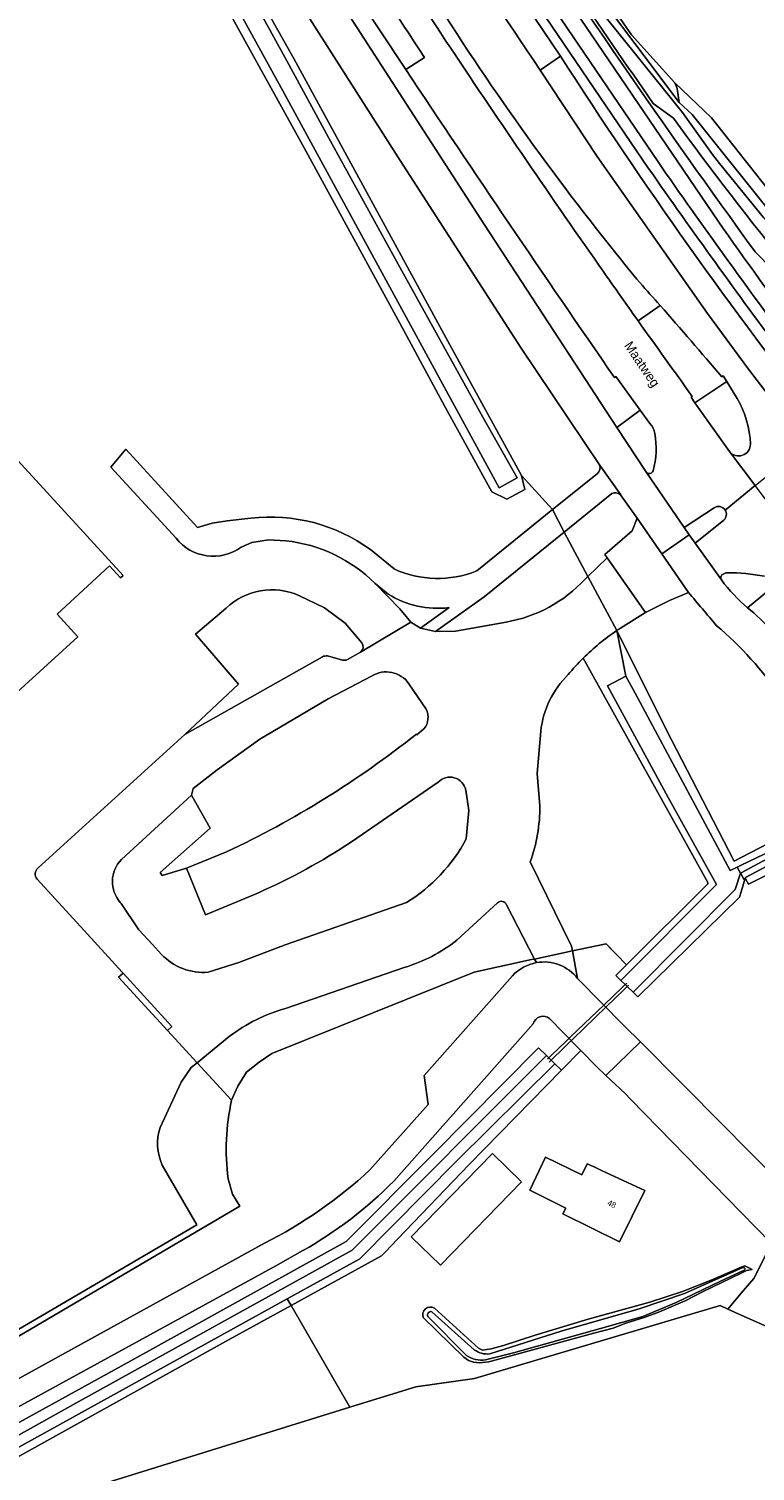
# Model space of a CAD drawing. Header units: metres. Extents: x 151448 to 154749, y 463108 to 465296.
# Tile 384 of 449: x 153906 to 154002, y 464596 to 464786. Entities that reach past the tile are written whole.
import ezdxf
from ezdxf.enums import TextEntityAlignment as Align

# ---------------------------------------------------------------- set-up
doc = ezdxf.new("R2010")
doc.units = ezdxf.units.M
for name, color, linetype, lineweight in [('B-PV-GR-BEPLANTING_CULTUUR_BODEMBEDEKKER-GV', 253, 'Continuous', 9), ('B-PV-GR-BEPLANTING_CULTUUR_BOSPLANTSOEN-GV', 253, 'Continuous', 9), ('B-PV-GR-GRAS-GV', 253, 'Continuous', 9), ('B-PV-GR-GROENVOORZIENING-GV', 253, 'Continuous', 9), ('B-PV-GR-HAAG-GV', 253, 'Continuous', 9), ('B-PV-IE-TERREINAFSCHEIDING_KUNSTMATIG_HEKWERK-G', 253, 'Continuous', 9), ('B-PV-IE-TERREINAFSCHEIDING_KUNSTMATIG_MUUR-G', 253, 'Continuous', 9), ('B-PV-KW-KUNSTWERK_DUIKER-G', 253, 'Continuous', 9), ('B-PV-OG-BEBOUWING-GV', 1, 'Continuous', 9), ('B-PV-OG-BEBOUWING-T18', 2, 'Continuous', 9), ('B-PV-OG-TERREIN_BEGROEID-GV', 253, 'Continuous', 9), ('B-PV-OG-TERREIN_ERF-GV', 253, 'Continuous', 9), ('B-PV-OG-TERREIN_OEVER-GV', 253, 'Continuous', 9), ('B-PV-OG-TOPOGRAFIE-T18', 2, 'Continuous', 9), ('B-PV-OG-WATER-GV', 253, 'Continuous', 9), ('B-PV-OG-WATER_SLOOT-GV', 253, 'Continuous', 9), ('B-PV-VH-GESLOTENVERHARDING_ASFALT-GV', 253, 'Continuous', 9), ('B-PV-VH-GESLOTENVERHARDING_BETON-GV', 253, 'Continuous', 9), ('B-PV-VH-HALFVERHARDING_GRAVEL-GV', 253, 'Continuous', 9), ('B-PV-VH-OPENVERHARDING_BETONELEMENT-GV', 253, 'Continuous', 9), ('B-PV-VH-OPENVERHARDING_BETONSTRAATSTEEN-GV', 253, 'Continuous', 9)]:
    doc.layers.add(name, color=color, linetype=linetype, lineweight=lineweight)
doc.styles.add('Drong', font='txt', dxfattribs={"height": 1.8})

msp = doc.modelspace()

# ---------------------------------------------------------------- linework, layer by layer
at = {"layer": 'B-PV-GR-BEPLANTING_CULTUUR_BODEMBEDEKKER-GV', "flags": 128}
msp.add_lwpolyline([(154017.357, 464614.869), (154013.509, 464617.765), (154008.355, 464622.082), (154005.912, 464624.374), (154003.98, 464626.345), (154001.655, 464621.752), (154000, 464619.799), (153998.245, 464617.728), (154000, 464616.947), (154016.603, 464609.56)], dxfattribs=at)
msp.add_lwpolyline([(153948.589, 464604.816), (153940.851, 464618.204), (153932.718, 464613.746), (153892.226, 464591.248), (153885.438, 464586.838), (153882.295, 464584.25)], close=True, dxfattribs=at)
at = {"layer": 'B-PV-GR-BEPLANTING_CULTUUR_BOSPLANTSOEN-GV', "flags": 128}
for points in [[(153973.093, 464663.281), (153972.847, 464663.758), (153972.445, 464663.672), (153964.925, 464662.035), (153938.327, 464651.32), (153936.645, 464650.188), (153934.982, 464648.896), (153933.845, 464647.052), (153933.037, 464645.179)], [(153951.216, 464636.02), (153958.871, 464644.619), (153958.362, 464648.459), (153969.937, 464661.552)], [(153932.594, 464634.863), (153933.155, 464632.845), (153934.129, 464631.249), (153877.515, 464597.991), (153854.022, 464582.904), (153824.528, 464564.059), (153818.117, 464565.029), (153817.902, 464563.634), (153821.39, 464563.09), (153823.807, 464562.713), (153829.863, 464561.753), (153853.732, 464577.269), (153854.53, 464579.84), (153866.787, 464588.03), (153869.507, 464587.518), (153876.957, 464592.253)], [(153899.466, 464605.532), (153937.344, 464626.377)]]:
    msp.add_lwpolyline(points, dxfattribs=at)
at = {"layer": 'B-PV-GR-BEPLANTING_CULTUUR_BOSPLANTSOEN-GV'}
for points in [[(153969.937, 464661.552, -0.1644044), (153973.093, 464663.281)], [(153933.037, 464645.179, 0.0879177), (153932.594, 464634.863)], [(153937.344, 464626.377, 0.0688484), (153951.216, 464636.02)]]:
    msp.add_lwpolyline(points, format="xyb", dxfattribs=at)
at = {"layer": 'B-PV-GR-GRAS-GV', "flags": 128}
msp.add_lwpolyline([(153979.5, 464794.084), (153985.575, 464785.275), (153991.288, 464778.968), (153996.086, 464774.341), (154009.17, 464757.828), (154025.403, 464738.648), (154038.708, 464724.793), (154050.347, 464713.11), (154065.254, 464697.174), (154065.645, 464696.195), (154065.594, 464695.748), (154065.156, 464695.422), (154065.318, 464694.935), (154066.749, 464696.534), (154077.509, 464707.066), (154081.525, 464713.096), (154097.813, 464734.364), (154120.579, 464783.401), (154124.531, 464795.1)], dxfattribs=at)
at = {"layer": 'B-PV-GR-GROENVOORZIENING-GV', "flags": 128}
for points in [[(153968.675, 464807.279), (153991.86, 464776.367), (153991.593, 464778.21), (153991.288, 464778.968), (153985.575, 464785.275), (153979.5, 464794.084), (153968.487, 464808.902), (153962.247, 464817.449)], [(153987.833, 464767.719), (153963.916, 464802.991), (153962.713, 464802.211), (153963.251, 464801.4), (153963.421, 464801.526), (153976.261, 464782.452)], [(153955.916, 464780.725), (153948.649, 464791.729), (153948.791, 464791.867), (153948.312, 464792.626), (153946.233, 464791.314), (153966.253, 464760.297), (153983.662, 464733.664), (153986.736, 464735.911), (153983.539, 464740.332), (153983.367, 464740.205)], [(154015.702, 464697.747), (154004.765, 464711.923), (154004.913, 464712.043), (154004.319, 464712.847), (154000.842, 464709.927), (154001.676, 464709.276)]]:
    msp.add_lwpolyline(points, dxfattribs=at)
at = {"layer": 'B-PV-GR-GROENVOORZIENING-GV'}
for points in [[(153976.261, 464782.452, 0.0231355), (154011.051, 464733.433)], [(153983.367, 464740.205, -0.0047545), (153955.916, 464780.725)], [(154005.565, 464743.084, -0.0077707), (153987.833, 464767.719)], [(154001.676, 464709.276, -0.0457175), (154008.047, 464702.041)]]:
    msp.add_lwpolyline(points, format="xyb", dxfattribs=at)
at = {"layer": 'B-PV-GR-GROENVOORZIENING-GV', "flags": 128}
msp.add_lwpolyline([(153993.538, 464774.805), (154005.705, 464759.651), (154023.033, 464739.445), (154045.173, 464715.724), (154063.759, 464697.014), (154064.523, 464696.383), (154065.156, 464695.422), (154065.594, 464695.748), (154065.645, 464696.195), (154065.254, 464697.174), (154050.347, 464713.11), (154038.708, 464724.793), (154025.403, 464738.648), (154009.17, 464757.828), (153996.086, 464774.341), (153991.288, 464778.968), (153991.593, 464778.21), (153991.86, 464776.367)], close=True, dxfattribs=at)
at = {"layer": 'B-PV-GR-HAAG-GV', "flags": 128}
for points in [[(153987.833, 464767.719), (153963.916, 464802.991), (153962.713, 464802.211), (153963.251, 464801.4), (153963.421, 464801.526), (153976.261, 464782.452)], [(153955.916, 464780.725), (153948.649, 464791.729), (153948.791, 464791.867), (153948.312, 464792.626), (153946.233, 464791.314), (153966.253, 464760.297), (153983.662, 464733.664), (153986.736, 464735.911), (153983.539, 464740.332), (153983.367, 464740.205)], [(154015.702, 464697.747), (154004.765, 464711.923), (154004.913, 464712.043), (154004.319, 464712.847), (154000.842, 464709.927), (154001.676, 464709.276)]]:
    msp.add_lwpolyline(points, dxfattribs=at)
at = {"layer": 'B-PV-GR-HAAG-GV'}
for points in [[(153976.261, 464782.452, 0.0231355), (154011.051, 464733.433)], [(153983.367, 464740.205, -0.0047545), (153955.916, 464780.725)], [(154005.565, 464743.084, -0.0077707), (153987.833, 464767.719)], [(154001.676, 464709.276, -0.0457175), (154008.047, 464702.041)]]:
    msp.add_lwpolyline(points, format="xyb", dxfattribs=at)
at = {"layer": 'B-PV-IE-TERREINAFSCHEIDING_KUNSTMATIG_HEKWERK-G', "flags": 128}
for points in [[(153983.02, 464664.964), (153982.249, 464665.765), (153977.823, 464664.82)], [(153972.847, 464663.758), (153972.445, 464663.672), (153964.925, 464662.035), (153938.327, 464651.32), (153936.645, 464650.188), (153934.982, 464648.896), (153933.845, 464647.052), (153933.037, 464645.179)], [(153977.823, 464664.82), (153972.847, 464663.758)], [(153924.607, 464654.34), (153918.151, 464661.355)], [(153928.492, 464650.118), (153924.607, 464654.34)], [(153933.037, 464645.179), (153928.492, 464650.118)], [(153932.594, 464634.863), (153933.155, 464632.845), (153934.129, 464631.249), (153877.515, 464597.991), (153854.022, 464582.904), (153824.528, 464564.059), (153818.117, 464565.029), (153817.902, 464563.634)], [(153998.245, 464617.728), (153997.22, 464618.184), (153964.94, 464608.591)], [(154000, 464616.947), (153998.245, 464617.728)], [(154020.384, 464607.877), (154016.603, 464609.56), (154000, 464616.947)], [(153957.264, 464607.507), (153882.295, 464584.25), (153839.089, 464556.991)]]:
    msp.add_lwpolyline(points, dxfattribs=at)
at = {"layer": 'B-PV-IE-TERREINAFSCHEIDING_KUNSTMATIG_HEKWERK-G'}
msp.add_lwpolyline([(153933.037, 464645.179, 0.0879177), (153932.594, 464634.863)], format="xyb", dxfattribs=at)
at = {"layer": 'B-PV-IE-TERREINAFSCHEIDING_KUNSTMATIG_MUUR-G', "flags": 128}
msp.add_lwpolyline([(153932.467, 464721.393), (153930.486, 464721.087), (153928.558, 464720.489), (153919.144, 464730.807)], dxfattribs=at)
at = {"layer": 'B-PV-KW-KUNSTWERK_DUIKER-G', "flags": 128}
for points in [[(153981.994, 464657.742), (153984.409, 464660.048), (153984.764, 464660.387)], [(153982.264, 464657.469), (153984.665, 464659.79), (153985.024, 464660.137)], [(153984.764, 464660.387), (153984.964, 464660.578)], [(153985.024, 464660.137), (153985.203, 464660.31)], [(153977.612, 464653.557), (153981.994, 464657.742)], [(153977.9, 464653.251), (153982.264, 464657.469)], [(153974.702, 464650.778), (153974.98, 464651.043), (153976.115, 464652.127), (153976.813, 464652.794), (153977.612, 464653.557)], [(153975.02, 464650.468), (153975.3, 464650.739), (153976.43, 464651.831), (153977.123, 464652.5), (153977.9, 464653.251)], [(153974.545, 464650.628), (153974.702, 464650.778)], [(153974.754, 464650.211), (153975.02, 464650.468)]]:
    msp.add_lwpolyline(points, dxfattribs=at)
at = {"layer": 'B-PV-OG-BEBOUWING-GV', "flags": 128}
msp.add_lwpolyline([(153899.353, 464693.852), (153912.818, 464706.125), (153910.123, 464709.081), (153916.993, 464715.457), (153918.455, 464713.874), (153918.779, 464714.177), (153904.474, 464729.821)], dxfattribs=at)
for points in [[(153971.144, 464634.473), (153967.329, 464638.189), (153956.65, 464627.225), (153960.465, 464623.509)], [(153976.579, 464630.273), (153984.008, 464626.575), (153987.357, 464633.301), (153981.666, 464635.954), (153980.748, 464636.382), (153979.762, 464636.842), (153979.067, 464635.394), (153974.289, 464637.684), (153972.221, 464633.37), (153976.942, 464631.001)]]:
    msp.add_lwpolyline(points, close=True, dxfattribs=at)
at = {"layer": 'B-PV-OG-TERREIN_BEGROEID-GV', "flags": 128}
for points in [[(153981.402, 464728.736), (153971.084, 464744.088), (153955.202, 464768.731), (153938.163, 464795.532), (153929.054, 464810.156), (153927.659, 464812.396), (153921.456, 464822.559), (153919.47, 464825.081), (153916.473, 464823.526), (153913.728, 464821.989)], [(153918.83, 464821.971), (153941.26, 464782.077), (153961.452, 464744.979), (153971.121, 464727.322), (153975.219, 464722.843), (153981.071, 464727.57)], [(153966.104, 464806.277), (153996.961, 464760.771)], [(153989.346, 464749.695), (153986.472, 464747.653)], [(153986.472, 464747.653), (153989.346, 464749.695)], [(153993.58, 464737.729), (153993.417, 464737.621), (153993.925, 464736.903), (153998.122, 464739.672), (153997.65, 464740.441), (153997.445, 464740.314)], [(153982.993, 464724.955), (153976.752, 464719.897)], [(153976.752, 464719.897), (153979.856, 464714.061), (153982.369, 464716.493), (153982.095, 464716.948), (153985.675, 464720.038), (153986.312, 464721.724), (153984.134, 464724.792)], [(153993.062, 464711.945), (153990.587, 464710.889), (153987.407, 464709.326), (153984.137, 464707.264)], [(153983.644, 464706.937), (153990.134, 464693.933), (153999.074, 464676.635), (154000, 464677.116), (154009.704, 464682.148), (154011.877, 464682.506), (154014.082, 464680.69), (154038.245, 464647.554), (154044.8, 464638.712)], [(154009.466, 464679.229), (154000.564, 464674.461), (154000.573, 464674.305), (154000.951, 464673.598), (154007.594, 464676.871)], [(153972.682, 464655.237), (153954.337, 464634.556)], [(153978.922, 464651.742), (153978.585, 464652.084), (153974.814, 464655.915)], [(153878.895, 464589.698), (153825.994, 464555.292), (153826.216, 464554.96), (153826.954, 464553.807), (153889.604, 464594.314), (153919.795, 464610.942), (153948.08, 464626.616), (153959.451, 464637.996), (153973.372, 464652.075), (153974.412, 464651.061), (153974.702, 464650.778), (153975.02, 464650.468), (153975.514, 464649.985), (153976.366, 464649.153), (153978.922, 464651.742)], [(153942.396, 464625.416), (153938.849, 464623.415), (153901.124, 464602.768)]]:
    msp.add_lwpolyline(points, dxfattribs=at)
at = {"layer": 'B-PV-OG-TERREIN_BEGROEID-GV'}
for points in [[(153940.082, 464817.563, 0.0078766), (153961.207, 464784.459)], [(154001.834, 464756.725, -0.0116749), (153967.197, 464806.981)], [(153983.542, 464756.551, -0.0302267), (153958.207, 464792.385)], [(153961.207, 464784.459, 0.0062742), (153981.304, 464754.983)], [(153996.961, 464760.771, 0.0079178), (154008, 464745.526)], [(153981.304, 464754.983, 0.0016075), (153986.472, 464747.653)], [(153986.682, 464752.69, -0.0032653), (153983.542, 464756.551)], [(153989.346, 464749.695, 0.0019475), (153986.682, 464752.69)], [(153997.445, 464740.314, 0.0056098), (153989.346, 464749.695)], [(153986.472, 464747.653, 0.0022284), (153993.58, 464737.729)], [(153981.071, 464727.57, 0.3011101), (153981.402, 464728.736)], [(153984.134, 464724.792, 0.3234356), (153982.993, 464724.955)], [(153996.72, 464707.627, 0.006288), (153993.062, 464711.945)], [(154005.227, 464698.208, 0.0669446), (153996.72, 464707.627)], [(153984.137, 464707.264, 0.0051603), (153983.644, 464706.937)], [(153974.814, 464655.915, 0.5600774), (153972.682, 464655.237)], [(153954.337, 464634.556, -0.0700554), (153942.396, 464625.416)]]:
    msp.add_lwpolyline(points, format="xyb", dxfattribs=at)
at = {"layer": 'B-PV-OG-TERREIN_ERF-GV', "flags": 128}
for points in [[(153965.247, 464714.789), (153975.219, 464722.843), (153971.121, 464727.322), (153971.585, 464725.474), (153969.224, 464724.217), (153967.248, 464725.198), (153961.054, 464736.389), (153955.128, 464747.371), (153942.564, 464770.404), (153925.873, 464800.657), (153919.218, 464812.925), (153916.502, 464817.663), (153916.46, 464817.399), (153915.087, 464819.705), (153913.728, 464821.989), (153907.857, 464831.851), (153875.244, 464813.826)], [(153935.576, 464721.711), (153932.467, 464721.393), (153930.486, 464721.087), (153928.558, 464720.489), (153919.144, 464730.807), (153917.164, 464728.428), (153925.733, 464719.088)], [(153925.733, 464719.088), (153917.164, 464728.428), (153919.144, 464730.807), (153928.558, 464720.489), (153930.486, 464721.087), (153932.467, 464721.393), (153935.576, 464721.711)], [(153904.474, 464729.821), (153918.779, 464714.177), (153918.455, 464713.874), (153916.993, 464715.457), (153910.123, 464709.081), (153912.818, 464706.125), (153899.353, 464693.852)], [(153961.617, 464709.961), (153957.85, 464707.273), (153959.845, 464706.806), (153966.22, 464711.363), (153976.752, 464719.897), (153975.219, 464722.843), (153965.247, 464714.789)], [(153934.285, 464717.922), (153935.692, 464718.527), (153937.874, 464718.863), (153940.171, 464718.75)], [(153940.171, 464718.75), (153937.874, 464718.863), (153935.692, 464718.527), (153934.285, 464717.922)], [(153979.486, 464713.703), (153979.856, 464714.061), (153976.752, 464719.897), (153966.22, 464711.363), (153959.845, 464706.806), (153962.473, 464706.881), (153969.137, 464708.059)], [(153954.38, 464715.047), (153951.293, 464717.582)], [(153951.293, 464717.582), (153954.38, 464715.047)], [(153949.978, 464704.114), (153956.583, 464708.064), (153955.133, 464709.78), (153951.886, 464713.135)], [(153951.886, 464713.135), (153953.623, 464711.721)], [(153951.886, 464713.135), (153955.133, 464709.78), (153956.583, 464708.064), (153957.85, 464707.273), (153961.617, 464709.961)], [(153953.623, 464711.721), (153951.886, 464713.135)], [(153983.644, 464706.937), (153983.638, 464706.949), (153979.856, 464714.061), (153979.486, 464713.703)], [(153950.163, 464705.345), (153947.94, 464707.911), (153945.254, 464709.927), (153941.877, 464711.571)], [(153941.877, 464711.571), (153945.254, 464709.927), (153947.94, 464707.911), (153950.163, 464705.345)], [(153907.598, 464675.726), (153926.889, 464693.279), (153933.93, 464699.916), (153928.273, 464706.476), (153932.306, 464709.909)], [(153932.306, 464709.909), (153928.273, 464706.476), (153933.93, 464699.916), (153926.889, 464693.279), (153944.959, 464703.504)], [(153969.137, 464708.059), (153962.473, 464706.881), (153959.845, 464706.806), (153957.85, 464707.273), (153956.583, 464708.064), (153949.978, 464704.114), (153948.251, 464703.126)], [(153944.959, 464703.504), (153926.889, 464693.279), (153907.598, 464675.726)], [(153945.63, 464703.625), (153947.592, 464703.067)], [(153947.592, 464703.067), (153945.63, 464703.625)], [(153948.251, 464703.126), (153949.978, 464704.114)], [(153984.916, 464662.994), (153995.621, 464673.626), (153995.621, 464673.834), (153979.242, 464703.312)], [(153918.564, 464676.829), (153927.748, 464685.298), (153927.987, 464686.157), (153931.121, 464688.646), (153936.734, 464692.685), (153945.711, 464697.968), (153951.423, 464700.946)], [(153951.423, 464700.946), (153945.711, 464697.968), (153936.734, 464692.685), (153931.121, 464688.646), (153927.987, 464686.157), (153927.748, 464685.298)], [(153958.582, 464696.616), (153956.322, 464699.94)], [(153956.322, 464699.94), (153958.582, 464696.616)], [(153957.321, 464693.341), (153957.394, 464693.221), (153958.301, 464694.016)], [(153958.301, 464694.016), (153957.394, 464693.221), (153957.321, 464693.341)], [(153973.556, 464683.88), (153973.207, 464688.137), (153973.67, 464693.73)], [(153973.67, 464693.73), (153973.207, 464688.137), (153973.556, 464683.88)], [(153948.78, 464679.169), (153960.179, 464687.004)], [(153960.179, 464687.004), (153948.78, 464679.169)], [(153936.584, 464672.477), (153929.61, 464669.575), (153927.113, 464675.708), (153923.926, 464674.743), (153923.663, 464675.115), (153930.211, 464680.948), (153927.748, 464685.298), (153918.564, 464676.829)], [(153927.748, 464685.298), (153930.211, 464680.948), (153923.663, 464675.115), (153923.926, 464674.743), (153927.113, 464675.708), (153932.363, 464677.846)], [(153963.798, 464685.971), (153964.213, 464683.28), (153963.879, 464679.538)], [(153963.879, 464679.538), (153964.213, 464683.28), (153963.798, 464685.971)], [(153932.363, 464677.846), (153927.113, 464675.708), (153929.61, 464669.575), (153936.584, 464672.477)], [(153969.153, 464670.902), (153972.847, 464663.758), (153977.823, 464664.82), (153977.699, 464665.467), (153972.286, 464676.541)], [(153972.286, 464676.541), (153977.699, 464665.467), (153977.823, 464664.82), (153982.249, 464665.765), (153984.916, 464662.994)], [(154007.594, 464676.871), (154000.951, 464673.598), (154000.573, 464674.305), (154000.564, 464674.461), (154000.447, 464674.072), (154000, 464672.593), (153999.791, 464671.9), (153986.412, 464658.793), (153985.784, 464659.401), (153985.024, 464660.137), (153984.764, 464660.387), (153984.18, 464660.953), (153983.512, 464661.6), (153984.916, 464662.994), (153982.249, 464665.765), (153977.823, 464664.82), (153978.512, 464661.204), (153978.576, 464661.12), (153984.673, 464654.948), (153986.748, 464652.861), (153997.687, 464641.853), (153998.41, 464641.121), (154000, 464639.511), (154007.786, 464631.73)], [(153907.495, 464674.266), (153914.09, 464667.036), (153918.667, 464662.019), (153918.793, 464661.88), (153925.188, 464654.87), (153924.607, 464654.34), (153928.492, 464650.118), (153932.734, 464653.561)], [(153923.634, 464641.606), (153926.41, 464647.559), (153927.706, 464649.48), (153928.492, 464650.118), (153924.607, 464654.34), (153918.151, 464661.355), (153918.793, 464661.88), (153918.667, 464662.019), (153914.09, 464667.036), (153907.495, 464674.266)], [(153923.838, 464664.362), (153922.635, 464665.665), (153920.855, 464667.591), (153918.514, 464671.042), (153918.409, 464671.196)], [(153918.409, 464671.196), (153918.514, 464671.042), (153920.855, 464667.591), (153922.635, 464665.665), (153923.838, 464664.362)], [(153932.734, 464653.561), (153928.492, 464650.118), (153933.037, 464645.179), (153933.845, 464647.052), (153934.982, 464648.896), (153936.645, 464650.188), (153938.327, 464651.32), (153964.925, 464662.035), (153972.445, 464663.672), (153972.847, 464663.758), (153969.153, 464670.902)], [(153956.014, 464671.179), (153940.067, 464665.625), (153933.988, 464663.314), (153929.962, 464662.018)], [(153929.962, 464662.018), (153933.988, 464663.314), (153940.067, 464665.625), (153956.014, 464671.179)], [(153962.613, 464666.217), (153967.961, 464671.128)], [(153967.961, 464671.128), (153962.613, 464666.217)], [(153940.121, 464657.252), (153955.711, 464662.648)], [(153955.711, 464662.648), (153940.121, 464657.252)], [(153933.037, 464645.179), (153928.492, 464650.118), (153927.706, 464649.48), (153926.41, 464647.559), (153923.634, 464641.606)], [(153867.71, 464608.513), (153878.298, 464609.617), (153883.445, 464602.438), (153928.468, 464628.815), (153923.93, 464636.672)], [(153923.93, 464636.672), (153928.468, 464628.815), (153883.445, 464602.438), (153882.448, 464601.854)], [(153775.466, 464592.324), (153792.516, 464572.399), (153799.209, 464566.492), (153794.039, 464567.283), (153794.842, 464564.202), (153800.686, 464563.276), (153808.817, 464555.036), (153817.522, 464560.612), (153817.438, 464560.625), (153817.902, 464563.634), (153818.117, 464565.029), (153824.528, 464564.059), (153854.022, 464582.904), (153877.515, 464597.991), (153934.129, 464631.249), (153933.155, 464632.845), (153932.594, 464634.863)], [(154000.702, 464622.794), (154000, 464622.456), (153994.896, 464619.992), (153992.633, 464618.83), (153989.269, 464617.354), (153987.4, 464616.661), (153984.848, 464615.857), (153983.169, 464615.222), (153980.656, 464614.573), (153966.842, 464610.805), (153965.607, 464610.639), (153964.808, 464610.767), (153964.183, 464610.984), (153963.549, 464611.424), (153958.208, 464616.609)], [(153959.697, 464617.859), (153965.49, 464612.576), (153966.014, 464612.318), (153967.154, 464612.506), (153968.778, 464612.949), (153972.906, 464614.284), (153979.872, 464616.404), (153987.985, 464618.65), (153992.305, 464620.021), (153996.056, 464621.541), (154000, 464623.222), (154000.462, 464623.419), (154001.46, 464622.913), (154000.702, 464622.794)], [(154016.603, 464609.56), (154000, 464616.947), (153998.245, 464617.728), (153997.22, 464618.184), (153964.94, 464608.591), (153957.264, 464607.507), (153948.589, 464604.816), (153882.295, 464584.25), (153839.089, 464556.991), (153838.307, 464556.46), (153838.309, 464556.452), (153849.612, 464513.342), (153865.547, 464501.261), (153894.274, 464483.88), (153916.047, 464466.171), (153921.589, 464450.453)]]:
    msp.add_lwpolyline(points, dxfattribs=at)
at = {"layer": 'B-PV-OG-TERREIN_ERF-GV'}
for points in [[(153951.293, 464717.582, 0.1890387), (153935.576, 464721.711)], [(153935.576, 464721.711, -0.1890387), (153951.293, 464717.582)], [(153925.733, 464719.088, 0.4043581), (153934.285, 464717.922)], [(153934.285, 464717.922, -0.4043581), (153925.733, 464719.088)], [(153940.171, 464718.75, -0.1710094), (153951.886, 464713.135)], [(153951.886, 464713.135, 0.1710094), (153940.171, 464718.75)], [(153965.247, 464714.789, -0.203737), (153954.38, 464715.047)], [(153954.38, 464715.047, 0.203737), (153965.247, 464714.789)], [(153979.486, 464713.703, -0.1642621), (153969.137, 464708.059)], [(153969.137, 464708.059, 0.1642621), (153979.486, 464713.703)], [(153941.877, 464711.571, 0.2971325), (153932.306, 464709.909)], [(153932.306, 464709.909, -0.2971325), (153941.877, 464711.571)], [(153953.623, 464711.721, 0.1703813), (153961.617, 464709.961)], [(153961.617, 464709.961, -0.1703813), (153953.623, 464711.721)], [(153979.242, 464703.312, -0.0467018), (153983.644, 464706.937)], [(153944.959, 464703.504, -0.0937959), (153945.63, 464703.625)], [(153945.63, 464703.625, 0.0937959), (153944.959, 464703.504)], [(153949.978, 464704.114, 0.3874081), (153950.163, 464705.345)], [(153950.163, 464705.345, -0.3874081), (153949.978, 464704.114)], [(153947.592, 464703.067, 0.1776126), (153948.251, 464703.126)], [(153948.251, 464703.126, -0.1776126), (153947.592, 464703.067)], [(153977.269, 464701.155, -0.0237249), (153979.242, 464703.312)], [(153979.242, 464703.312, 0.0237249), (153977.269, 464701.155)], [(153956.322, 464699.94, 0.4082588), (153951.423, 464700.946)], [(153951.423, 464700.946, -0.4082588), (153956.322, 464699.94)], [(153973.67, 464693.73, -0.1754574), (153977.269, 464701.155)], [(153977.269, 464701.155, 0.1754574), (153973.67, 464693.73)], [(153958.301, 464694.016, 0.3080535), (153958.582, 464696.616)], [(153958.582, 464696.616, -0.3080535), (153958.301, 464694.016)], [(153932.363, 464677.846, 0.0594071), (153957.321, 464693.341)], [(153957.321, 464693.341, -0.0594071), (153932.363, 464677.846)], [(153960.179, 464687.004, -0.606555), (153963.798, 464685.971)], [(153963.798, 464685.971, 0.606555), (153960.179, 464687.004)], [(153972.286, 464676.541, 0.0855777), (153973.556, 464683.88)], [(153973.556, 464683.88, -0.0855777), (153972.286, 464676.541)], [(153936.584, 464672.477, 0.0418225), (153948.78, 464679.169)], [(153948.78, 464679.169, -0.0418225), (153936.584, 464672.477)], [(153963.879, 464679.538, -0.1300538), (153956.014, 464671.179)], [(153956.014, 464671.179, 0.1300538), (153963.879, 464679.538)], [(153907.598, 464675.726, 0.4335301), (153907.495, 464674.266)], [(153907.495, 464674.266, -0.4335301), (153907.598, 464675.726)], [(153918.409, 464671.196, -0.3946379), (153918.564, 464676.829)], [(153918.564, 464676.829, 0.3946379), (153918.409, 464671.196)], [(153967.961, 464671.128, -0.540253), (153969.153, 464670.902)], [(153969.153, 464670.902, 0.540253), (153967.961, 464671.128)], [(153955.711, 464662.648, 0.0963566), (153962.613, 464666.217)], [(153962.613, 464666.217, -0.0963566), (153955.711, 464662.648)], [(153929.962, 464662.018, -0.2279377), (153923.838, 464664.362)], [(153923.838, 464664.362, 0.2279377), (153929.962, 464662.018)], [(153932.734, 464653.561, -0.0962361), (153940.121, 464657.252)], [(153940.121, 464657.252, 0.0962361), (153932.734, 464653.561)], [(153932.594, 464634.863, -0.0879177), (153933.037, 464645.179)], [(153923.634, 464641.606, 0.1897022), (153923.93, 464636.672)], [(153923.93, 464636.672, -0.1897022), (153923.634, 464641.606)], [(153958.208, 464616.609, -0.6935527), (153959.697, 464617.859)]]:
    msp.add_lwpolyline(points, format="xyb", dxfattribs=at)
at = {"layer": 'B-PV-OG-TERREIN_ERF-GV', "flags": 128}
for points in [[(153918.793, 464661.88), (153918.151, 464661.355), (153924.607, 464654.34), (153925.188, 464654.87)], [(153940.851, 464618.204), (153948.589, 464604.816), (153957.264, 464607.507), (153964.94, 464608.591), (153997.22, 464618.184), (153998.245, 464617.728), (154000, 464619.799), (154001.655, 464621.752), (154003.98, 464626.345), (154000, 464630.405), (153985.459, 464645.324), (153984.743, 464646.059), (153982.228, 464648.458), (153981.033, 464649.598), (153978.922, 464651.742), (153976.366, 464649.153), (153964.246, 464636.747), (153954.837, 464626.917), (153953.246, 464625.256), (153952.726, 464624.712)], [(153971.144, 464634.473), (153960.465, 464623.509), (153956.65, 464627.225), (153967.329, 464638.189)], [(153976.579, 464630.273), (153976.942, 464631.001), (153972.221, 464633.37), (153974.289, 464637.684), (153979.067, 464635.394), (153979.762, 464636.842), (153980.748, 464636.382), (153981.666, 464635.954), (153987.357, 464633.301), (153984.008, 464626.575)]]:
    msp.add_lwpolyline(points, close=True, dxfattribs=at)
at = {"layer": 'B-PV-OG-TERREIN_OEVER-GV', "flags": 128}
for points in [[(153971.121, 464727.322), (153961.452, 464744.979), (153941.26, 464782.077), (153918.83, 464821.971)], [(153915.087, 464819.705), (153916.46, 464817.399), (153916.502, 464817.663), (153919.218, 464812.925), (153925.873, 464800.657), (153942.564, 464770.404), (153955.128, 464747.371), (153961.054, 464736.389), (153967.248, 464725.198), (153969.224, 464724.217), (153971.585, 464725.474), (153971.121, 464727.322)], [(153970.569, 464727.044), (153968.201, 464725.696), (153966.566, 464728.678), (153939.753, 464777.928), (153933.526, 464789.205), (153922.143, 464810.043), (153917.652, 464817.894), (153916.958, 464819.736)], [(153918.916, 464820.746), (153919.77, 464819.064), (153921.77, 464815.737), (153926.436, 464807.048), (153940.041, 464782.329), (153946.034, 464771.294), (153955.175, 464754.638), (153966.028, 464735.021), (153970.569, 464727.044)], [(154001.834, 464756.725), (154013.345, 464744.987), (154047.888, 464707.994), (154061.647, 464694.346), (154063.224, 464693.843), (154065.318, 464694.935), (154065.156, 464695.422), (154064.523, 464696.383), (154063.759, 464697.014), (154045.173, 464715.724), (154023.033, 464739.445), (154005.705, 464759.651), (153993.538, 464774.805), (153991.86, 464776.367), (153968.675, 464807.279)], [(153977.397, 464793.618), (153992.305, 464775.069), (153996.217, 464769.554)], [(153991.103, 464774.336), (153988.453, 464776.248)], [(153984.18, 464660.953), (153996.753, 464673.566), (153990.405, 464685), (153982.437, 464699.663), (153984.836, 464700.966), (153983.644, 464706.937)], [(154044.8, 464638.712), (154038.245, 464647.554), (154014.082, 464680.69), (154011.877, 464682.506), (154009.704, 464682.148), (154000, 464677.116), (153999.074, 464676.635), (153990.134, 464693.933), (153983.644, 464706.937), (153984.836, 464700.966), (153986.053, 464698.726), (153998.568, 464675.413), (153999.492, 464675.854), (154000, 464676.097), (154010.181, 464680.957), (154011.967, 464680.421), (154021.293, 464668.513), (154035.743, 464649.31), (154044.264, 464638.146)], [(153979.242, 464703.312), (153995.621, 464673.834), (153995.621, 464673.626), (153984.916, 464662.994), (153983.512, 464661.6), (153984.18, 464660.953)], [(154044.175, 464637.312), (154031.274, 464654.46), (154012.087, 464679.736), (154009.198, 464680.033), (154000, 464675.106), (153999.917, 464675.061), (154000, 464674.907), (154000.311, 464674.326), (154000.447, 464674.072), (154000.564, 464674.461), (154009.466, 464679.229), (154011.462, 464679.379), (154031.751, 464652.793), (154043.669, 464637.073)], [(153803.439, 464535.518), (153807.461, 464539.195), (153808.236, 464539.818), (153856.944, 464571.462), (153890.468, 464593.034), (153912.56, 464605.371), (153948.884, 464625.485), (153974.412, 464651.061), (153973.372, 464652.075), (153959.451, 464637.996), (153948.08, 464626.616), (153919.795, 464610.942), (153889.604, 464594.314), (153826.954, 464553.807), (153807.253, 464541.069), (153801.234, 464536.061)], [(153958.208, 464616.609), (153963.549, 464611.424), (153964.183, 464610.984), (153964.808, 464610.767), (153965.607, 464610.639), (153966.842, 464610.805), (153980.656, 464614.573), (153983.169, 464615.222), (153984.848, 464615.857), (153987.4, 464616.661), (153989.269, 464617.354), (153992.633, 464618.83), (153994.896, 464619.992), (154000, 464622.456), (154000.702, 464622.794), (154001.46, 464622.913), (154000.462, 464623.419), (154000, 464623.222), (153996.056, 464621.541), (153992.305, 464620.021), (153987.985, 464618.65), (153979.872, 464616.404), (153972.906, 464614.284), (153968.778, 464612.949), (153967.154, 464612.506), (153966.014, 464612.318), (153965.49, 464612.576), (153959.697, 464617.859)], [(154000.404, 464622.845), (153997.192, 464621.353), (153991.467, 464618.611), (153987.057, 464616.758), (153981.504, 464615.183), (153970.095, 464611.978), (153966.413, 464611.069)], [(153966.963, 464611.832), (153976.324, 464614.824), (153986.607, 464617.74), (153992.542, 464619.778), (154000.205, 464623.187)], [(153809.125, 464532.926), (153813.642, 464538.713), (153820.509, 464544.837), (153826.764, 464548.974), (153838.309, 464556.452), (153838.307, 464556.46), (153839.089, 464556.991), (153882.295, 464584.25), (153885.438, 464586.838), (153892.226, 464591.248), (153932.718, 464613.746), (153940.851, 464618.204), (153940.351, 464619.068), (153891.332, 464591.992), (153845.571, 464563), (153829.97, 464552.125), (153821.575, 464546.136), (153815.701, 464542.096)], [(153963.915, 464611.643), (153958.809, 464616.74)], [(153959.351, 464617.381), (153964.932, 464612.376)]]:
    msp.add_lwpolyline(points, dxfattribs=at)
at = {"layer": 'B-PV-OG-TERREIN_OEVER-GV'}
for points in [[(153967.197, 464806.981, 0.0116749), (154001.834, 464756.725)], [(153988.453, 464776.248, -0.0071572), (153967.533, 464807.197)], [(154023.271, 464735.243, -0.0322943), (153991.103, 464774.336)], [(153996.217, 464769.554, 0.0172676), (154027.991, 464732.556)], [(153983.644, 464706.937, 0.0467018), (153979.242, 464703.312)], [(154000.205, 464623.187, -1.011597), (154000.404, 464622.845)], [(153959.697, 464617.859, 0.6935527), (153958.208, 464616.609)], [(153958.809, 464616.74, -0.60393), (153959.351, 464617.381)], [(153966.413, 464611.069, -0.2028883), (153963.915, 464611.643)], [(153964.932, 464612.376, 0.1874963), (153966.963, 464611.832)]]:
    msp.add_lwpolyline(points, format="xyb", dxfattribs=at)
at = {"layer": 'B-PV-OG-TERREIN_OEVER-GV', "flags": 128}
for points in [[(153985.784, 464659.401), (153986.412, 464658.793), (153999.791, 464671.9), (154000, 464672.593), (154000.447, 464674.072), (154000.311, 464674.326), (154000, 464674.907), (153999.917, 464675.061), (153999.909, 464675.057), (153999.225, 464672.882)], [(153975.514, 464649.985), (153962.608, 464637.193), (153949.867, 464624.324), (153940.351, 464619.068), (153940.851, 464618.204), (153952.726, 464624.712), (153953.246, 464625.256), (153954.837, 464626.917), (153964.246, 464636.747), (153976.366, 464649.153)]]:
    msp.add_lwpolyline(points, close=True, dxfattribs=at)
at = {"layer": 'B-PV-OG-WATER-GV', "flags": 128}
msp.add_lwpolyline([(153985.784, 464659.401), (153999.225, 464672.882), (153999.909, 464675.057), (153999.917, 464675.061), (153999.492, 464675.854), (153998.568, 464675.413), (153986.053, 464698.726), (153984.836, 464700.966), (153982.437, 464699.663), (153990.405, 464685), (153996.753, 464673.566), (153984.18, 464660.953), (153984.764, 464660.387), (153985.024, 464660.137)], close=True, dxfattribs=at)
msp.add_lwpolyline([(154044.264, 464638.146), (154035.743, 464649.31), (154021.293, 464668.513), (154011.967, 464680.421), (154010.181, 464680.957), (154000, 464676.097), (153999.492, 464675.854), (153999.917, 464675.061), (154000, 464675.106), (154009.198, 464680.033), (154012.087, 464679.736), (154031.274, 464654.46), (154044.175, 464637.312)], dxfattribs=at)
at = {"layer": 'B-PV-OG-WATER_SLOOT-GV', "flags": 128}
for points in [[(153917.652, 464817.894), (153922.143, 464810.043), (153933.526, 464789.205), (153939.753, 464777.928), (153966.566, 464728.678), (153968.201, 464725.696), (153970.569, 464727.044), (153966.028, 464735.021), (153955.175, 464754.638), (153946.034, 464771.294), (153940.041, 464782.329), (153926.436, 464807.048), (153921.77, 464815.737), (153919.77, 464819.064), (153918.916, 464820.746)], [(153996.217, 464769.554), (153992.305, 464775.069), (153977.397, 464793.618)], [(153988.453, 464776.248), (153991.103, 464774.336)], [(153815.701, 464542.096), (153821.575, 464546.136), (153829.97, 464552.125), (153845.571, 464563), (153891.332, 464591.992), (153940.351, 464619.068), (153949.867, 464624.324), (153962.608, 464637.193), (153975.514, 464649.985), (153975.02, 464650.468), (153974.702, 464650.778), (153974.412, 464651.061), (153948.884, 464625.485), (153912.56, 464605.371), (153890.468, 464593.034), (153856.944, 464571.462), (153808.236, 464539.818), (153807.461, 464539.195), (153803.439, 464535.518)], [(153966.413, 464611.069), (153970.095, 464611.978), (153981.504, 464615.183), (153987.057, 464616.758), (153991.467, 464618.611), (153997.192, 464621.353), (154000.404, 464622.845)], [(154000.205, 464623.187), (153992.542, 464619.778), (153986.607, 464617.74), (153976.324, 464614.824), (153966.963, 464611.832)], [(153958.809, 464616.74), (153963.915, 464611.643)], [(153964.932, 464612.376), (153959.351, 464617.381)]]:
    msp.add_lwpolyline(points, dxfattribs=at)
at = {"layer": 'B-PV-OG-WATER_SLOOT-GV'}
for points in [[(153967.533, 464807.197, 0.0071572), (153988.453, 464776.248)], [(153991.103, 464774.336, 0.0322943), (154023.271, 464735.243)], [(154027.991, 464732.556, -0.0172676), (153996.217, 464769.554)], [(154000.404, 464622.845, 1.011597), (154000.205, 464623.187)], [(153959.351, 464617.381, 0.60393), (153958.809, 464616.74)], [(153963.915, 464611.643, 0.2028883), (153966.413, 464611.069)], [(153966.963, 464611.832, -0.1874963), (153964.932, 464612.376)]]:
    msp.add_lwpolyline(points, format="xyb", dxfattribs=at)
at = {"layer": 'B-PV-VH-GESLOTENVERHARDING_ASFALT-GV'}
for points in [[(153973.605, 464780.628, -0.0110539), (153946.87, 464822.121)], [(153961.207, 464784.459, -0.0078766), (153940.082, 464817.563)], [(153937.22, 464815.64, 0.0079424), (153958.393, 464782.288)], [(153958.207, 464792.385, 0.0302267), (153983.542, 464756.551)], [(153981.304, 464754.983, -0.0062742), (153961.207, 464784.459)], [(154011.051, 464733.433, -0.0231355), (153976.261, 464782.452)], [(153955.916, 464780.725, 0.0047545), (153983.367, 464740.205)], [(153989.069, 464768.569, 0.0077768), (154006.77, 464743.977)], [(154008, 464745.526, -0.0079178), (153996.961, 464760.771)], [(153986.472, 464747.653, -0.0016075), (153981.304, 464754.983)], [(153983.542, 464756.551, 0.0032653), (153986.682, 464752.69)], [(153986.682, 464752.69, -0.0019475), (153989.346, 464749.695)], [(153989.346, 464749.695, -0.0056098), (153997.445, 464740.314)], [(153993.58, 464737.729, -0.0022284), (153986.472, 464747.653)], [(153999.489, 464737.453, -0.1214732), (154001.221, 464731.442)], [(153988.016, 464734.15, -0.1660441), (153988.656, 464732.859)], [(153988.656, 464732.859, -0.1097273), (153988.422, 464727.938)], [(154001.221, 464731.442, -0.704506), (153998.476, 464730.472)], [(153988.422, 464727.938, -0.5536245), (153987.564, 464727.743)], [(153996.436, 464723.077, -0.4201274), (153997.881, 464722.79)], [(153997.881, 464722.79, -0.3716923), (153997.705, 464721.455)], [(153997.392, 464713.595, -0.3785313), (153997.475, 464714.253)], [(154000.842, 464709.927, -0.0500188), (153997.392, 464713.595)], [(153997.475, 464714.253, -0.1777938), (153998.178, 464714.54)], [(153998.178, 464714.54, -0.0475258), (154003.059, 464714.092)], [(153993.062, 464711.945, -0.006288), (153996.72, 464707.627)], [(154008.047, 464702.041, 0.0457175), (154001.676, 464709.276)], [(153996.72, 464707.627, -0.0669446), (154005.227, 464698.208)]]:
    msp.add_lwpolyline(points, format="xyb", dxfattribs=at)
at = {"layer": 'B-PV-VH-GESLOTENVERHARDING_ASFALT-GV', "flags": 128}
for points in [[(153981.402, 464728.736), (153984.163, 464724.804), (153984.134, 464724.792), (153986.312, 464721.724), (153989.552, 464717.03), (153993.177, 464719.532), (153992.487, 464720.485), (153987.564, 464727.743), (153983.662, 464733.664), (153966.253, 464760.297), (153946.233, 464791.314), (153933.925, 464810.859), (153932.819, 464812.683), (153929.054, 464810.156), (153938.163, 464795.532), (153955.202, 464768.731), (153971.084, 464744.088)], [(153987.407, 464709.326), (153990.587, 464710.889), (153993.062, 464711.945), (153989.552, 464717.03), (153986.312, 464721.724), (153985.675, 464720.038), (153982.095, 464716.948), (153982.369, 464716.493)]]:
    msp.add_lwpolyline(points, close=True, dxfattribs=at)
for points in [[(153996.961, 464760.771), (153966.104, 464806.277)], [(153965.175, 464803.807), (153989.069, 464768.569)], [(153958.393, 464782.288), (153955.916, 464780.725)], [(153976.261, 464782.452), (153973.605, 464780.628)], [(153973.605, 464780.628), (153981.081, 464769.282), (153995.592, 464748.638), (154000.968, 464741.305), (154008.524, 464731.391), (154011.051, 464733.433)], [(153998.476, 464730.472), (154001.857, 464726.003), (154008.524, 464731.391), (154000.968, 464741.305), (153995.592, 464748.638), (153981.081, 464769.282), (153973.605, 464780.628)], [(153983.367, 464740.205), (153983.539, 464740.332), (153986.736, 464735.911), (153988.016, 464734.15)], [(153997.445, 464740.314), (153997.65, 464740.441), (153998.122, 464739.672), (153998.174, 464739.586), (153999.489, 464737.453)], [(153997.881, 464722.79), (154001.857, 464726.003), (153998.476, 464730.472), (153993.925, 464736.903), (153993.417, 464737.621), (153993.58, 464737.729)], [(153987.564, 464727.743), (153992.487, 464720.485), (153996.436, 464723.077)], [(154006.055, 464720.444), (154001.857, 464726.003), (153997.881, 464722.79)], [(153997.705, 464721.455), (153993.965, 464718.443), (153997.392, 464713.595)], [(153997.392, 464713.595), (153993.965, 464718.443), (153993.177, 464719.532), (153989.552, 464717.03)], [(153989.552, 464717.03), (153993.062, 464711.945)], [(154001.676, 464709.276), (154000.842, 464709.927)]]:
    msp.add_lwpolyline(points, dxfattribs=at)
at = {"layer": 'B-PV-VH-GESLOTENVERHARDING_BETON-GV', "flags": 128}
for points in [[(153973.605, 464780.628), (153976.261, 464782.452), (153963.421, 464801.526), (153963.251, 464801.4), (153962.713, 464802.211), (153961.542, 464804.044), (153953.907, 464816.182), (153949.261, 464823.725), (153946.871, 464822.122)], [(153998.122, 464739.672), (153993.925, 464736.903), (153998.476, 464730.472)], [(153999.489, 464737.453), (153998.174, 464739.586), (153998.122, 464739.672)], [(153988.016, 464734.15), (153986.736, 464735.911), (153983.662, 464733.664), (153987.564, 464727.743)], [(153996.436, 464723.077), (153992.487, 464720.485), (153993.177, 464719.532)], [(153993.177, 464719.532), (153993.965, 464718.443), (153997.705, 464721.455)], [(154000.842, 464709.927), (154004.319, 464712.847), (154004.047, 464713.194), (154003.708, 464713.637)]]:
    msp.add_lwpolyline(points, dxfattribs=at)
at = {"layer": 'B-PV-VH-GESLOTENVERHARDING_BETON-GV'}
for points in [[(153946.87, 464822.121, 0.0110539), (153973.605, 464780.628)], [(154001.221, 464731.442, 0.1214732), (153999.489, 464737.453)], [(153988.656, 464732.859, 0.1660441), (153988.016, 464734.15)], [(153988.422, 464727.938, 0.1097273), (153988.656, 464732.859)], [(153998.476, 464730.472, 0.704506), (154001.221, 464731.442)], [(153987.564, 464727.743, 0.5536245), (153988.422, 464727.938)], [(153997.881, 464722.79, 0.4201274), (153996.436, 464723.077)], [(153997.705, 464721.455, 0.3716923), (153997.881, 464722.79)], [(153997.475, 464714.253, 0.3785313), (153997.392, 464713.595)], [(153997.392, 464713.595, 0.0500188), (154000.842, 464709.927)], [(153998.178, 464714.54, 0.1777938), (153997.475, 464714.253)], [(154003.059, 464714.092, 0.0475258), (153998.178, 464714.54)]]:
    msp.add_lwpolyline(points, format="xyb", dxfattribs=at)
at = {"layer": 'B-PV-VH-HALFVERHARDING_GRAVEL-GV', "flags": 128}
msp.add_lwpolyline([(153989.069, 464768.569), (153965.175, 464803.807), (153963.916, 464802.991), (153987.833, 464767.719)], dxfattribs=at)
at = {"layer": 'B-PV-VH-HALFVERHARDING_GRAVEL-GV'}
for points in [[(154006.77, 464743.977, -0.0077768), (153989.069, 464768.569)], [(153987.833, 464767.719, 0.0077707), (154005.565, 464743.084)]]:
    msp.add_lwpolyline(points, format="xyb", dxfattribs=at)
at = {"layer": 'B-PV-VH-OPENVERHARDING_BETONELEMENT-GV'}
msp.add_lwpolyline([(153958.393, 464782.288, -0.0079424), (153937.22, 464815.64)], format="xyb", dxfattribs=at)
at = {"layer": 'B-PV-VH-OPENVERHARDING_BETONELEMENT-GV', "flags": 128}
msp.add_lwpolyline([(153934.815, 464814.023), (153934.949, 464813.816), (153948.312, 464792.626), (153948.791, 464791.867), (153948.649, 464791.729), (153955.916, 464780.725), (153958.393, 464782.288)], dxfattribs=at)
at = {"layer": 'B-PV-VH-OPENVERHARDING_BETONSTRAATSTEEN-GV'}
for points in [[(153981.402, 464728.736, -0.3011101), (153981.071, 464727.57)], [(153982.993, 464724.955, -0.3234356), (153984.134, 464724.792)], [(153983.644, 464706.937, -0.0051603), (153984.137, 464707.264)], [(153973.093, 464663.281, 0.1644044), (153969.937, 464661.552)], [(153978.512, 464661.204, 0.2777365), (153973.093, 464663.281)], [(153973.093, 464663.281, -0.2777365), (153978.512, 464661.204)], [(153972.682, 464655.237, -0.5600774), (153974.814, 464655.915)], [(153951.216, 464636.02, -0.0688484), (153937.344, 464626.377)], [(153942.396, 464625.416, 0.0700554), (153954.337, 464634.556)]]:
    msp.add_lwpolyline(points, format="xyb", dxfattribs=at)
at = {"layer": 'B-PV-VH-OPENVERHARDING_BETONSTRAATSTEEN-GV', "flags": 128}
for points in [[(153984.134, 464724.792), (153984.163, 464724.804), (153981.402, 464728.736)], [(153981.071, 464727.57), (153975.219, 464722.843), (153976.752, 464719.897), (153982.993, 464724.955)], [(153984.137, 464707.264), (153987.407, 464709.326), (153982.369, 464716.493), (153979.856, 464714.061), (153983.638, 464706.949), (153983.644, 464706.937)], [(153978.512, 464661.204), (153977.823, 464664.82), (153972.847, 464663.758)], [(153972.847, 464663.758), (153973.093, 464663.281)], [(153969.937, 464661.552), (153958.362, 464648.459), (153958.871, 464644.619), (153951.216, 464636.02)], [(153978.922, 464651.742), (153981.033, 464649.598), (153982.228, 464648.458), (153986.748, 464652.861), (153984.673, 464654.948), (153978.576, 464661.12), (153978.512, 464661.204)], [(153954.337, 464634.556), (153972.682, 464655.237)], [(153974.814, 464655.915), (153978.585, 464652.084), (153978.922, 464651.742)], [(154007.786, 464631.73), (154000, 464639.511), (153998.41, 464641.121), (153997.687, 464641.853), (153986.748, 464652.861), (153982.228, 464648.458), (153984.743, 464646.059), (153985.459, 464645.324), (154000, 464630.405), (154003.98, 464626.345)], [(153937.344, 464626.377), (153899.466, 464605.532), (153901.124, 464602.768), (153938.849, 464623.415), (153942.396, 464625.416)]]:
    msp.add_lwpolyline(points, dxfattribs=at)

# ---------------------------------------------------------------- texts
at = {"layer": 'B-PV-OG-BEBOUWING-T18', "style": 'Drong'}
msp.add_text('48', height=0.75, rotation=333.5, dxfattribs=at).set_placement((153983.005, 464631.543), align=Align.MIDDLE)
at = {"layer": 'B-PV-OG-TOPOGRAFIE-T18', "style": 'Drong'}
msp.add_text('Maatweg', height=1.25, rotation=304.1, dxfattribs=at).set_placement((153986.831, 464741.862), align=Align.MIDDLE)

doc.saveas('drawing.dxf')
